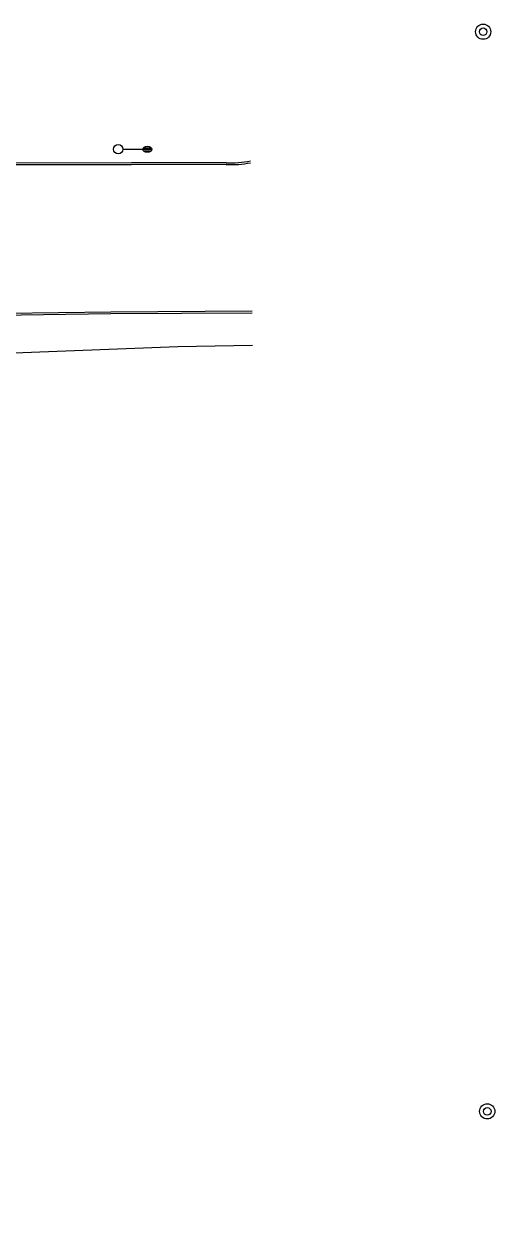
# Model space of a CAD drawing. Extents: x 2145380 to 2157287, y 139568 to 149130.
# Drawn here: x 2151370.7 to 2151524.1, y 140659.7 to 141052.7 of the extents above; entities that cross this region are included whole.
import ezdxf

# ---------------------------------------------------------------- set-up
doc = ezdxf.new("R2010")
doc.units = 0
for name, color, linetype in [('Default', 7, 'Continuous'), ('TOPO_Curb Back', 7, 'Continuous'), ('TOPO_Light Pole', 7, 'Continuous'), ('TOPO_San Manhole', 7, 'Continuous'), ('TOPO_Tree', 7, 'Continuous')]:
    doc.layers.add(name, color=color, linetype=linetype)

# ---------------------------------------------------------------- blocks, each defined once
blk = doc.blocks.new('LP')
at = {"layer": 'TOPO_Light Pole'}
blk.add_line((3.81, 0), (20.32, 0), dxfattribs=at)
for points in [[(20.32, 0), (27.94, 0)], [(20.32, 0), (23.5, 0)], [(20.83, 1.27), (27.43, 1.27)], [(20.83, 1.27), (23.5, 1.27)], [(23.71, 1.27), (27.43, 1.27)], [(23.71, 0), (27.94, 0)], [(20.83, -1.27), (27.43, -1.27)], [(20.83, -1.27), (23.5, -1.27)], [(23.71, -1.27), (27.43, -1.27)]]:
    blk.add_lwpolyline(points, dxfattribs=at)
blk.add_circle((0, 0), 3.81, dxfattribs=at)
blk.add_ellipse((24.13, 0), major_axis=(3.81, 0), ratio=0.666667, dxfattribs=at)
blk = doc.blocks.new('EXMHSS')
at = {"layer": 'Default'}
for radius in [6.3, 3.13]:
    blk.add_circle((0, 0), radius, dxfattribs=at)

msp = doc.modelspace()

# ---------------------------------------------------------------- linework, layer by layer
at = {"layer": 'TOPO_Curb Back'}
for points in [[(2151436.58, 141006.88), (2151405.76, 141006.81), (2151353, 141006.78), (2151301.78, 141008.26), (2151248.44, 141009.87), (2151205.73, 141010.82), (2151150.84, 141010.47), (2151139.48, 141010.61)], [(2151436.59, 141007.48), (2151405.76, 141007.41), (2151353.01, 141007.38), (2151301.79, 141008.86), (2151248.45, 141010.47), (2151205.74, 141011.42), (2151150.84, 141011.07), (2151139.64, 141011.21)], [(2151445.05, 140959.04), (2151399.02, 140958.75), (2151347.72, 140958.08), (2151297.64, 140955.55), (2151248.29, 140952.92), (2151206.14, 140950.87), (2151170.3, 140950.73), (2151137.43, 140950.53), (2151134.82, 140950.48)], [(2151445.06, 140958.44), (2151399.03, 140958.15), (2151347.74, 140957.48), (2151297.67, 140954.95), (2151248.32, 140952.32), (2151206.16, 140950.27), (2151170.31, 140950.13), (2151137.43, 140949.93), (2151134.9, 140949.88)]]:
    msp.add_lwpolyline(points, dxfattribs=at)
for radius, start, end in [(35.45, 267.8389, 280.715), (34.85, 267.8193, 280.8898)]:
    msp.add_arc((2151437.91, 141042.31), radius, start, end, dxfattribs=at)
at = {"layer": 'TOPO_Tree'}
msp.add_lwpolyline([(2151445.18, 140947.89), (2151420.82, 140947.46), (2151328.06, 140943.84), (2151236.48, 140943.46), (2151157.97, 140945.53), (2151126.34, 140942.83), (2151108.69, 140937.48), (2151091.58, 140924.88), (2151080.67, 140911.9), (2151069.39, 140864.17), (2151059.56, 140742.95), (2151055.53, 140643.54)], dxfattribs=at)

# ---------------------------------------------------------------- block references
at = {"layer": 'TOPO_Light Pole', "xscale": 0.39370000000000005, "yscale": 0.3937000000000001}
msp.add_blockref('LP', (2151401.41, 141011.89), dxfattribs=at)
at = {"layer": 'TOPO_San Manhole', "xscale": 0.39370000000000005, "yscale": 0.3937000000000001}
for p in [(2151520.32, 141050.22), (2151521.65, 140698.07)]:
    msp.add_blockref('EXMHSS', p, dxfattribs=at)

doc.saveas('drawing.dxf')
